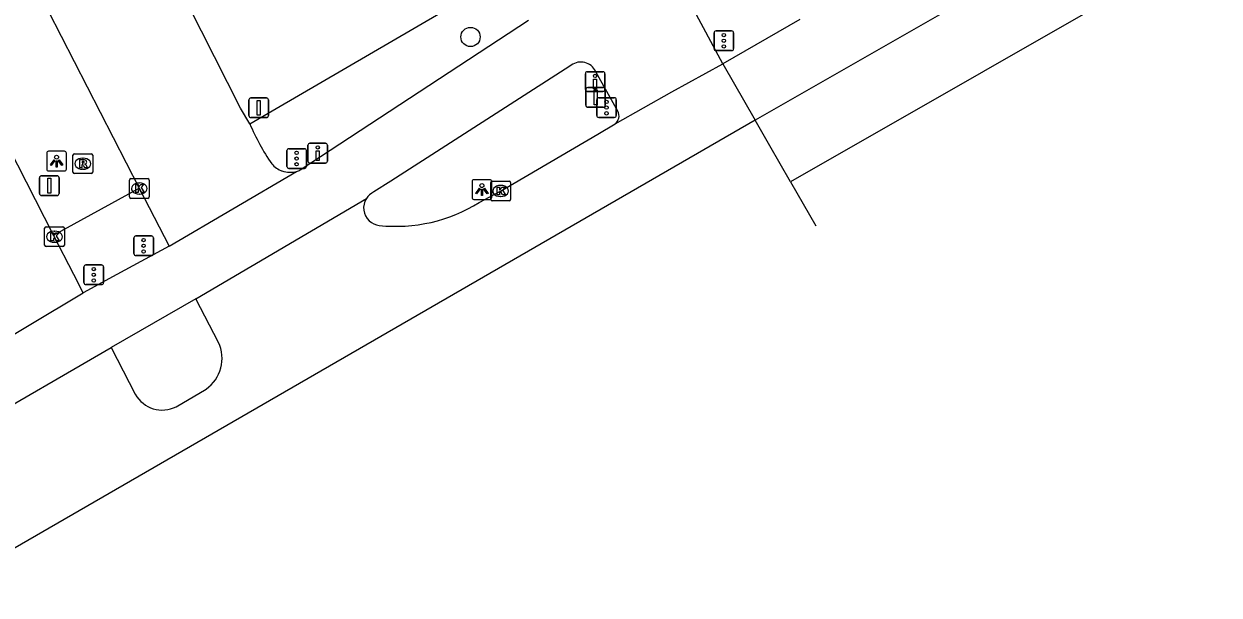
# Model space of a CAD drawing. Extents: x 158461 to 159795, y 387220 to 388672.
# Drawn here: x 159279.4 to 159340, y 387483.8 to 387512.7 of the extents above; entities that cross this region are included whole.
import ezdxf

# ---------------------------------------------------------------- set-up
doc = ezdxf.new("R2010")
doc.units = 0
for name, color, linetype in [('IMGEO_Boom', 7, 'Continuous'), ('IMGEO_Drukknoppaal', 7, 'Continuous'), ('IMGEO_Fietspad_gesloten', 7, 'Continuous'), ('IMGEO_Kolk', 7, 'Continuous'), ('IMGEO_Lichtpunt', 7, 'Continuous'), ('IMGEO_Rijbaan_lokaal_gesloten', 7, 'Continuous'), ('IMGEO_Rioolput', 7, 'Continuous'), ('IMGEO_Verkeersbordpaal', 7, 'Continuous'), ('IMGEO_Verkeersregelinstallatiepaal', 7, 'Continuous'), ('IMGEO_Voetpad_open', 7, 'Continuous')]:
    doc.layers.add(name, color=color, linetype=linetype)

msp = doc.modelspace()

# ---------------------------------------------------------------- linework, layer by layer
at = {"layer": 'IMGEO_Boom'}
msp.add_circle((159302.051, 387512.043), 0.489, dxfattribs=at)
at = {"layer": 'IMGEO_Drukknoppaal'}
for p, q in [((159307.871, 387509.382), (159307.871, 387510.182)), ((159307.871, 387510.182), (159307.871, 387509.382)), ((159307.971, 387510.282), (159308.761, 387510.282)), ((159308.761, 387510.282), (159307.971, 387510.282)), ((159308.861, 387510.182), (159308.861, 387509.382)), ((159308.861, 387509.382), (159308.861, 387510.182)), ((159308.761, 387509.282), (159307.971, 387509.282)), ((159307.971, 387509.282), (159308.761, 387509.282)), ((159293.81, 387505.753), (159293.81, 387506.553)), ((159293.81, 387506.553), (159293.81, 387505.753)), ((159293.91, 387506.653), (159294.7, 387506.653)), ((159294.7, 387506.653), (159293.91, 387506.653)), ((159294.8, 387506.553), (159294.8, 387505.753)), ((159294.8, 387505.753), (159294.8, 387506.553)), ((159294.7, 387505.653), (159293.91, 387505.653)), ((159293.91, 387505.653), (159294.7, 387505.653))]:
    msp.add_line(p, q, dxfattribs=at)
for points in [[(159308.441, 387509.907), (159308.441, 387509.407), (159308.291, 387509.407), (159308.291, 387509.907), (159308.441, 387509.907)], [(159294.38, 387506.278), (159294.38, 387505.778), (159294.23, 387505.778), (159294.23, 387506.278), (159294.38, 387506.278)]]:
    msp.add_lwpolyline(points, dxfattribs=at)
for centre in [(159308.366, 387510.072), (159294.305, 387506.443)]:
    msp.add_circle(centre, 0.085, dxfattribs=at)
for centre, start, end in [((159307.971, 387510.182), 90, 180), ((159307.971, 387510.182), 90, 180), ((159308.761, 387510.182), 0, 90), ((159308.761, 387510.182), 360, 90), ((159307.971, 387509.382), 180, 270), ((159307.971, 387509.382), 180, 270), ((159308.761, 387509.382), 270, 0), ((159308.761, 387509.382), 270, 0), ((159293.91, 387506.553), 90, 180), ((159293.91, 387506.553), 90, 180), ((159294.7, 387506.553), 0, 90), ((159294.7, 387506.553), 360, 90), ((159293.91, 387505.753), 180, 270), ((159293.91, 387505.753), 180, 270), ((159294.7, 387505.753), 270, 0), ((159294.7, 387505.753), 270, 0)]:
    msp.add_arc(centre, 0.1, start, end, dxfattribs=at)
at = {"layer": 'IMGEO_Fietspad_gesloten'}
for points in [[(159314.835, 387510.688), (159312.764, 387514.577), (159316.336, 387516.62), (159316.464, 387516.693)], [(159293.422, 387505.304), (159304.995, 387512.898)], [(159307.09, 387510.562), (159298.012, 387504.729), (159297.154, 387504.19)], [(159309.522, 387508.277), (159308.342, 387510.393)], [(159286.768, 387501.433), (159284.13, 387500), (159282.423, 387499.073)], [(159288.132, 387498.776), (159283.843, 387496.308)]]:
    msp.add_lwpolyline(points, dxfattribs=at)
for centre, radius, start, end in [((159307.644, 387509.947), 0.828, 32.57205, 132.05285), ((159309.075, 387508.043), 0.505, 307.61671, 27.65122), ((159292.916, 387506.346), 1.158, 285.73077, 295.90367), ((159297.526, 387503.374), 0.896, 114.52467, 147.50828)]:
    msp.add_arc(centre, radius, start, end, dxfattribs=at)
at = {"layer": 'IMGEO_Kolk'}
for p, q in [((159284.837, 387504.862), (159285.689, 387504.862)), ((159284.762, 387503.936), (159284.762, 387504.788)), ((159285.25, 387504.642), (159285.275, 387504.642)), ((159285.763, 387504.788), (159285.763, 387503.936)), ((159303.077, 387503.811), (159303.077, 387504.663)), ((159303.152, 387504.737), (159304.004, 387504.737)), ((159303.565, 387504.517), (159303.59, 387504.517)), ((159304.078, 387504.663), (159304.078, 387503.811)), ((159285.689, 387503.862), (159284.837, 387503.862)), ((159285.273, 387504.082), (159285.248, 387504.082)), ((159304.004, 387503.737), (159303.152, 387503.737)), ((159303.588, 387503.957), (159303.563, 387503.957)), ((159280.461, 387501.492), (159280.461, 387502.344)), ((159280.536, 387502.418), (159281.388, 387502.418)), ((159280.949, 387502.198), (159280.974, 387502.198)), ((159281.462, 387502.344), (159281.462, 387501.492)), ((159281.388, 387501.418), (159280.536, 387501.418)), ((159280.972, 387501.638), (159280.947, 387501.638))]:
    msp.add_line(p, q, dxfattribs=at)
for points in [[(159284.837, 387504.862), (159285.689, 387504.862)], [(159284.762, 387503.936), (159284.762, 387504.788)], [(159285.083, 387504.562), (159285.206, 387504.562), (159285.206, 387504.411), (159285.336, 387504.562), (159285.5, 387504.562), (159285.354, 387504.411), (159285.507, 387504.162), (159285.355, 387504.162), (159285.27, 387504.326), (159285.206, 387504.259), (159285.206, 387504.162), (159285.083, 387504.162), (159285.083, 387504.562)], [(159285.763, 387504.788), (159285.763, 387503.936)], [(159303.077, 387503.811), (159303.077, 387504.663)], [(159303.152, 387504.737), (159304.004, 387504.737)], [(159303.398, 387504.437), (159303.521, 387504.437), (159303.521, 387504.286), (159303.651, 387504.437), (159303.815, 387504.437), (159303.669, 387504.286), (159303.822, 387504.037), (159303.67, 387504.037), (159303.585, 387504.201), (159303.521, 387504.134), (159303.521, 387504.037), (159303.398, 387504.037), (159303.398, 387504.437)], [(159304.078, 387504.663), (159304.078, 387503.811)], [(159285.689, 387503.862), (159284.837, 387503.862)], [(159304.004, 387503.737), (159303.152, 387503.737)], [(159280.461, 387501.492), (159280.461, 387502.344)], [(159280.536, 387502.418), (159281.388, 387502.418)], [(159280.782, 387502.118), (159280.905, 387502.118), (159280.905, 387501.967), (159281.035, 387502.118), (159281.199, 387502.118), (159281.053, 387501.967), (159281.206, 387501.718), (159281.054, 387501.718), (159280.969, 387501.882), (159280.905, 387501.815), (159280.905, 387501.718), (159280.782, 387501.718), (159280.782, 387502.118)], [(159281.462, 387502.344), (159281.462, 387501.492)], [(159281.388, 387501.418), (159280.536, 387501.418)]]:
    msp.add_lwpolyline(points, dxfattribs=at)
for centre, start, end in [((159284.839, 387504.786), 91.55205, 178.44795), ((159284.839, 387504.786), 91.55205, 178.44795), ((159285.687, 387504.786), 1.55205, 88.44795), ((159285.687, 387504.786), 1.55205, 88.44795), ((159303.154, 387504.661), 91.55205, 178.44795), ((159303.154, 387504.661), 91.55205, 178.44795), ((159304.002, 387504.661), 1.55205, 88.44795), ((159304.002, 387504.661), 1.55205, 88.44795), ((159284.839, 387503.938), 181.55205, 268.44795), ((159284.839, 387503.938), 181.55205, 268.44795), ((159285.687, 387503.938), 271.55205, 358.44795), ((159285.687, 387503.938), 271.55205, 358.44795), ((159303.154, 387503.813), 181.55205, 268.44795), ((159303.154, 387503.813), 181.55205, 268.44795), ((159304.002, 387503.813), 271.55205, 358.44795), ((159304.002, 387503.813), 271.55205, 358.44795), ((159280.538, 387502.342), 91.55205, 178.44795), ((159280.538, 387502.342), 91.55205, 178.44795), ((159281.386, 387502.342), 1.55205, 88.44795), ((159281.386, 387502.342), 1.55205, 88.44795), ((159280.538, 387501.494), 181.55205, 268.44795), ((159280.538, 387501.494), 181.55205, 268.44795), ((159281.386, 387501.494), 271.55205, 358.44795), ((159281.386, 387501.494), 271.55205, 358.44795)]:
    msp.add_arc(centre, 0.0765, start, end, dxfattribs=at)
for centre, major_axis, ratio, start_param, end_param in [((159285.249, 387504.362), (-0.387, 0.002), 0.722429, 4.712389, 7.853982), ((159285.274, 387504.362), (-0.39, 0.002), 0.717154, 1.570796, 4.712389), ((159303.564, 387504.237), (-0.387, 0.002), 0.722429, 4.712389, 7.853982), ((159303.589, 387504.237), (-0.39, 0.002), 0.717154, 1.570796, 4.712389), ((159280.948, 387501.918), (-0.387, 0.002), 0.722429, 4.712389, 7.853982), ((159280.973, 387501.918), (-0.39, 0.002), 0.717154, 1.570796, 4.712389)]:
    msp.add_ellipse(centre, major_axis=major_axis, ratio=ratio, start_param=start_param, end_param=end_param, dxfattribs=at)
at = {"layer": 'IMGEO_Lichtpunt'}
for p, q in [((159280.57, 387506.154), (159280.57, 387505.347)), ((159280.57, 387506.154), (159280.57, 387505.347)), ((159281.472, 387506.249), (159280.664, 387506.249)), ((159281.472, 387506.249), (159280.664, 387506.249)), ((159281.566, 387505.347), (159281.566, 387506.154)), ((159281.566, 387505.347), (159281.566, 387506.154)), ((159280.664, 387505.253), (159281.472, 387505.253)), ((159280.664, 387505.253), (159281.472, 387505.253)), ((159302.129, 387504.713), (159302.129, 387503.906)), ((159302.129, 387504.713), (159302.129, 387503.906)), ((159303.031, 387504.808), (159302.223, 387504.808)), ((159303.031, 387504.808), (159302.223, 387504.808)), ((159303.125, 387503.906), (159303.125, 387504.713)), ((159303.125, 387503.906), (159303.125, 387504.713)), ((159302.223, 387503.812), (159303.031, 387503.812)), ((159302.223, 387503.812), (159303.031, 387503.812))]:
    msp.add_line(p, q, dxfattribs=at)
for points in [[(159280.944, 387505.818), (159280.983, 387505.79), (159280.795, 387505.528), (159280.757, 387505.555), (159280.944, 387505.818)], [(159281.046, 387505.77), (159281.093, 387505.77), (159281.093, 387505.448), (159281.046, 387505.448), (159281.046, 387505.77)], [(159281.156, 387505.79), (159281.194, 387505.817), (159281.381, 387505.555), (159281.342, 387505.527), (159281.156, 387505.79)], [(159302.503, 387504.377), (159302.542, 387504.349), (159302.354, 387504.087), (159302.316, 387504.114), (159302.503, 387504.377)], [(159302.605, 387504.329), (159302.652, 387504.329), (159302.652, 387504.007), (159302.605, 387504.007), (159302.605, 387504.329)], [(159302.715, 387504.349), (159302.753, 387504.376), (159302.94, 387504.114), (159302.901, 387504.086), (159302.715, 387504.349)]]:
    msp.add_lwpolyline(points, dxfattribs=at)
for centre in [(159281.069, 387505.952), (159302.628, 387504.511)]:
    msp.add_circle(centre, 0.0994, dxfattribs=at)
for centre, start, end in [((159280.664, 387506.154), 90, 180), ((159280.664, 387506.154), 90, 180), ((159281.472, 387506.154), 0, 90), ((159281.472, 387506.154), 0, 90), ((159280.664, 387505.347), 180, 270), ((159280.664, 387505.347), 180, 270), ((159281.472, 387505.347), 270, 0), ((159281.472, 387505.347), 270, 360), ((159302.223, 387504.713), 90, 180), ((159302.223, 387504.713), 90, 180), ((159303.031, 387504.713), 0, 90), ((159303.031, 387504.713), 0, 90), ((159302.223, 387503.906), 180, 270), ((159302.223, 387503.906), 180, 270), ((159303.031, 387503.906), 270, 0), ((159303.031, 387503.906), 270, 360)]:
    msp.add_arc(centre, 0.0946, start, end, dxfattribs=at)
at = {"layer": 'IMGEO_Rijbaan_lokaal_gesloten'}
for points in [[(159624.129, 387680.32), (159593.634, 387662.696), (159510.672, 387615.119), (159427.45, 387567.304), (159391.622, 387546.703), (159357.283, 387527.016), (159318.272, 387504.699)], [(159290.867, 387507.646), (159290.398, 387508.43), (159281.181, 387526.636), (159262.954, 387562.114), (159257.401, 387572.99)], [(159389.112, 387549.607), (159381.798, 387545.191), (159371.413, 387539.25), (159340.612, 387521.63), (159316.476, 387507.828)], [(159265.464, 387542.921), (159285.257, 387504.376)], [(159280.917, 387502.005), (159277.722, 387508.227), (159260.903, 387540.888)], [(159318.735, 387512.924), (159314.835, 387510.688)], [(159309.383, 387507.643), (159312.253, 387509.26), (159314.835, 387510.688)], [(159314.835, 387510.688), (159316.476, 387507.828)], [(159316.476, 387507.828), (159275.153, 387483.958), (159274.747, 387483.752)], [(159302.494, 387503.653), (159303.574, 387504.236), (159308.504, 387507.117), (159309.383, 387507.643)], [(159318.272, 387504.699), (159317.228, 387506.518), (159316.476, 387507.828)], [(159286.768, 387501.433), (159293.23, 387505.231)], [(159285.257, 387504.376), (159286.768, 387501.433)], [(159318.272, 387504.699), (159319.548, 387502.474)], [(159288.132, 387498.776), (159296.77, 387503.856)], [(159282.423, 387499.073), (159281.947, 387500), (159280.917, 387502.005)], [(159276.843, 387495.751), (159282.423, 387499.073)], [(159289.268, 387496.564), (159288.132, 387498.776)], [(159276.777, 387492.216), (159283.843, 387496.308)], [(159283.843, 387496.308), (159285.06, 387493.937)], [(159287.135, 387493.303), (159288.645, 387494.197)]]:
    msp.add_lwpolyline(points, dxfattribs=at)
for centre, radius, start, end in [((159300.481, 387511.577), 10.386, 202.2423, 215.01424), ((159292.903, 387506.394), 1.211, 219.86392, 250.89124), ((159292.899, 387506.397), 1.212, 251.14085, 285.84845), ((159297.529, 387503.377), 0.897, 147.72296, 226.67656), ((159298.255, 387510.482), 8.038, 264.0232, 301.82915), ((159297.529, 387503.384), 0.903, 226.98133, 262.92279), ((159287.575, 387495.744), 1.881, 304.67143, 25.83668), ((159286.425, 387494.691), 1.559, 208.92721, 297.09255)]:
    msp.add_arc(centre, radius, start, end, dxfattribs=at)
at = {"layer": 'IMGEO_Rioolput'}
for p, q in [((159281.975, 387506.12), (159282.827, 387506.12)), ((159281.9, 387505.194), (159281.9, 387506.046)), ((159282.388, 387505.9), (159282.413, 387505.9)), ((159282.901, 387506.046), (159282.901, 387505.194)), ((159282.827, 387505.12), (159281.975, 387505.12)), ((159282.411, 387505.34), (159282.386, 387505.34))]:
    msp.add_line(p, q, dxfattribs=at)
for points in [[(159281.975, 387506.12), (159282.827, 387506.12)], [(159281.9, 387505.194), (159281.9, 387506.046)], [(159282.489, 387505.818), (159282.237, 387505.82), (159282.237, 387505.42)], [(159282.237, 387505.42), (159282.361, 387505.42), (159282.361, 387505.582), (159282.372, 387505.582)], [(159282.415, 387505.739), (159282.361, 387505.739), (159282.361, 387505.658)], [(159282.361, 387505.658), (159282.413, 387505.658)], [(159282.419, 387505.553), (159282.49, 387505.42), (159282.63, 387505.42), (159282.565, 387505.546)], [(159282.901, 387506.046), (159282.901, 387505.194)], [(159282.827, 387505.12), (159281.975, 387505.12)]]:
    msp.add_lwpolyline(points, dxfattribs=at)
for centre, radius, start, end in [((159281.977, 387506.044), 0.0765, 91.55205, 178.44795), ((159281.977, 387506.044), 0.0765, 91.55205, 178.44795), ((159282.825, 387506.044), 0.0765, 1.55205, 88.44795), ((159282.825, 387506.044), 0.0765, 1.55205, 88.44795), ((159282.371, 387505.529), 0.0533, 26.02933, 88.69889), ((159282.397, 387505.847), 0.19, 274.7715, 282.96867), ((159282.421, 387505.643), 0.0964, 77.00612, 93.18647), ((159282.435, 387505.7), 0.0378, 276.66336, 79.67722), ((159282.488, 387505.708), 0.109, 350.36119, 89.41601), ((159282.486, 387505.708), 0.112, 277.58423, 350.98172), ((159282.47, 387505.493), 0.108, 29.51342, 73.79051), ((159281.977, 387505.196), 0.0765, 181.55205, 268.44795), ((159281.977, 387505.196), 0.0765, 181.55205, 268.44795), ((159282.825, 387505.196), 0.0765, 271.55205, 358.44795), ((159282.825, 387505.196), 0.0765, 271.55205, 358.44795)]:
    msp.add_arc(centre, radius, start, end, dxfattribs=at)
for centre, major_axis, ratio, start_param, end_param in [((159282.387, 387505.62), (-0.387, 0.002), 0.722429, 4.712389, 7.853982), ((159282.412, 387505.62), (-0.39, 0.002), 0.717154, 1.570796, 4.712389)]:
    msp.add_ellipse(centre, major_axis=major_axis, ratio=ratio, start_param=start_param, end_param=end_param, dxfattribs=at)
at = {"layer": 'IMGEO_Verkeersbordpaal'}
for p, q in [((159307.892, 387508.582), (159307.892, 387509.382)), ((159307.892, 387509.382), (159307.892, 387508.582)), ((159307.992, 387509.482), (159308.782, 387509.482)), ((159308.782, 387509.482), (159307.992, 387509.482)), ((159308.882, 387509.382), (159308.882, 387508.582)), ((159308.882, 387508.582), (159308.882, 387509.382)), ((159290.819, 387508.056), (159290.819, 387508.856)), ((159290.819, 387508.856), (159290.819, 387508.056)), ((159290.919, 387508.956), (159291.709, 387508.956)), ((159291.709, 387508.956), (159290.919, 387508.956)), ((159291.809, 387508.856), (159291.809, 387508.056)), ((159291.809, 387508.056), (159291.809, 387508.856)), ((159308.782, 387508.482), (159307.992, 387508.482)), ((159307.992, 387508.482), (159308.782, 387508.482)), ((159291.709, 387507.956), (159290.919, 387507.956)), ((159290.919, 387507.956), (159291.709, 387507.956)), ((159280.203, 387504.108), (159280.203, 387504.908)), ((159280.203, 387504.908), (159280.203, 387504.108)), ((159280.303, 387505.008), (159281.093, 387505.008)), ((159281.093, 387505.008), (159280.303, 387505.008)), ((159281.193, 387504.908), (159281.193, 387504.108)), ((159281.193, 387504.108), (159281.193, 387504.908)), ((159281.093, 387504.008), (159280.303, 387504.008)), ((159280.303, 387504.008), (159281.093, 387504.008))]:
    msp.add_line(p, q, dxfattribs=at)
for points in [[(159308.312, 387509.357), (159308.462, 387509.357), (159308.462, 387508.607), (159308.312, 387508.607), (159308.312, 387509.357)], [(159291.239, 387508.831), (159291.389, 387508.831), (159291.389, 387508.081), (159291.239, 387508.081), (159291.239, 387508.831)], [(159280.623, 387504.883), (159280.773, 387504.883), (159280.773, 387504.133), (159280.623, 387504.133), (159280.623, 387504.883)]]:
    msp.add_lwpolyline(points, dxfattribs=at)
for centre, start, end in [((159307.992, 387509.382), 90, 180), ((159307.992, 387509.382), 90, 180), ((159308.782, 387509.382), 0, 90), ((159308.782, 387509.382), 360, 90), ((159290.919, 387508.856), 90, 180), ((159290.919, 387508.856), 90, 180), ((159291.709, 387508.856), 0, 90), ((159291.709, 387508.856), 360, 90), ((159307.992, 387508.582), 180, 270), ((159307.992, 387508.582), 180, 270), ((159308.782, 387508.582), 270, 0), ((159308.782, 387508.582), 270, 0), ((159290.919, 387508.056), 180, 270), ((159290.919, 387508.056), 180, 270), ((159291.709, 387508.056), 270, 0), ((159291.709, 387508.056), 270, 0), ((159280.303, 387504.908), 90, 180), ((159280.303, 387504.908), 90, 180), ((159281.093, 387504.908), 0, 90), ((159281.093, 387504.908), 360, 90), ((159280.303, 387504.108), 180, 270), ((159280.303, 387504.108), 180, 270), ((159281.093, 387504.108), 270, 0), ((159281.093, 387504.108), 270, 0)]:
    msp.add_arc(centre, 0.1, start, end, dxfattribs=at)
at = {"layer": 'IMGEO_Verkeersregelinstallatiepaal'}
for p, q in [((159314.395, 387511.453), (159314.395, 387512.253)), ((159314.395, 387512.253), (159314.395, 387511.453)), ((159314.495, 387512.353), (159315.285, 387512.353)), ((159315.285, 387512.353), (159314.495, 387512.353)), ((159315.385, 387512.253), (159315.385, 387511.453)), ((159315.385, 387511.453), (159315.385, 387512.253)), ((159315.285, 387511.353), (159314.495, 387511.353)), ((159314.495, 387511.353), (159315.285, 387511.353)), ((159308.448, 387508.063), (159308.448, 387508.863)), ((159308.448, 387508.863), (159308.448, 387508.063)), ((159308.548, 387508.963), (159309.338, 387508.963)), ((159309.338, 387508.963), (159308.548, 387508.963)), ((159309.438, 387508.863), (159309.438, 387508.063)), ((159309.438, 387508.063), (159309.438, 387508.863)), ((159309.338, 387507.963), (159308.548, 387507.963)), ((159308.548, 387507.963), (159309.338, 387507.963)), ((159292.742, 387505.481), (159292.742, 387506.281)), ((159292.742, 387506.281), (159292.742, 387505.481)), ((159292.842, 387506.381), (159293.632, 387506.381)), ((159293.632, 387506.381), (159292.842, 387506.381)), ((159293.732, 387506.281), (159293.732, 387505.481)), ((159293.732, 387505.481), (159293.732, 387506.281)), ((159293.632, 387505.381), (159292.842, 387505.381)), ((159292.842, 387505.381), (159293.632, 387505.381)), ((159284.986, 387501.06), (159284.986, 387501.86)), ((159284.986, 387501.86), (159284.986, 387501.06)), ((159285.086, 387501.96), (159285.876, 387501.96)), ((159285.876, 387501.96), (159285.086, 387501.96)), ((159285.976, 387501.86), (159285.976, 387501.06)), ((159285.976, 387501.06), (159285.976, 387501.86)), ((159285.876, 387500.96), (159285.086, 387500.96)), ((159285.086, 387500.96), (159285.876, 387500.96)), ((159282.458, 387499.59), (159282.458, 387500.39)), ((159282.458, 387500.39), (159282.458, 387499.59)), ((159282.558, 387500.49), (159283.348, 387500.49)), ((159283.348, 387500.49), (159282.558, 387500.49)), ((159283.448, 387500.39), (159283.448, 387499.59)), ((159283.448, 387499.59), (159283.448, 387500.39)), ((159283.348, 387499.49), (159282.558, 387499.49)), ((159282.558, 387499.49), (159283.348, 387499.49))]:
    msp.add_line(p, q, dxfattribs=at)
for centre in [(159314.89, 387512.143), (159314.89, 387511.853), (159314.89, 387511.563), (159308.943, 387508.753), (159308.943, 387508.463), (159308.943, 387508.173), (159293.237, 387506.171), (159293.237, 387505.881), (159293.237, 387505.591), (159285.481, 387501.75), (159285.481, 387501.46), (159285.481, 387501.17), (159282.953, 387500.28), (159282.953, 387499.99), (159282.953, 387499.7)]:
    msp.add_circle(centre, 0.085, dxfattribs=at)
for centre, start, end in [((159314.495, 387512.253), 90, 180), ((159314.495, 387512.253), 90, 180), ((159315.285, 387512.253), 0, 90), ((159315.285, 387512.253), 360, 90), ((159314.495, 387511.453), 180, 270), ((159314.495, 387511.453), 180, 270), ((159315.285, 387511.453), 270, 0), ((159315.285, 387511.453), 270, 0), ((159308.548, 387508.863), 90, 180), ((159308.548, 387508.863), 90, 180), ((159309.338, 387508.863), 0, 90), ((159309.338, 387508.863), 360, 90), ((159308.548, 387508.063), 180, 270), ((159308.548, 387508.063), 180, 270), ((159309.338, 387508.063), 270, 0), ((159309.338, 387508.063), 270, 0), ((159292.842, 387506.281), 90, 180), ((159292.842, 387506.281), 90, 180), ((159293.632, 387506.281), 0, 90), ((159293.632, 387506.281), 360, 90), ((159292.842, 387505.481), 180, 270), ((159292.842, 387505.481), 180, 270), ((159293.632, 387505.481), 270, 0), ((159293.632, 387505.481), 270, 0), ((159285.086, 387501.86), 90, 180), ((159285.086, 387501.86), 90, 180), ((159285.876, 387501.86), 0, 90), ((159285.876, 387501.86), 360, 90), ((159285.086, 387501.06), 180, 270), ((159285.086, 387501.06), 180, 270), ((159285.876, 387501.06), 270, 0), ((159285.876, 387501.06), 270, 0), ((159282.558, 387500.39), 90, 180), ((159282.558, 387500.39), 90, 180), ((159283.348, 387500.39), 0, 90), ((159283.348, 387500.39), 360, 90), ((159282.558, 387499.59), 180, 270), ((159282.558, 387499.59), 180, 270), ((159283.348, 387499.59), 270, 0), ((159283.348, 387499.59), 270, 0)]:
    msp.add_arc(centre, 0.1, start, end, dxfattribs=at)
at = {"layer": 'IMGEO_Voetpad_open'}
for points in [[(159290.867, 387507.646), (159300.525, 387513.26)], [(159280.917, 387502.005), (159285.257, 387504.376)]]:
    msp.add_lwpolyline(points, dxfattribs=at)

doc.saveas('drawing.dxf')
